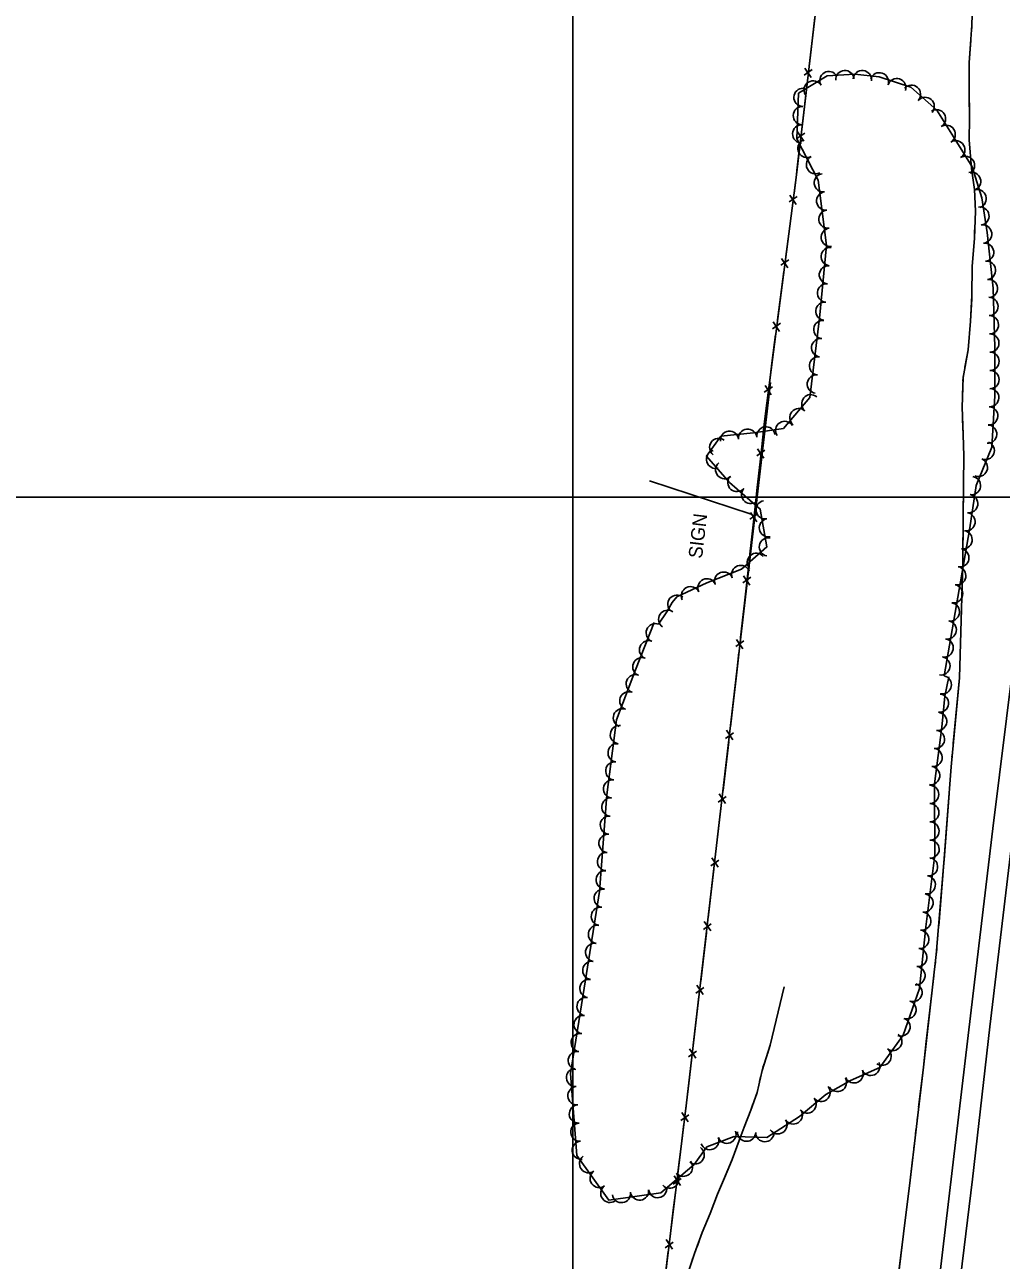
# Model space of a CAD drawing. Extents: x 353423 to 364002, y 127000 to 201942.
# Drawn here: x 360761 to 361187, y 138167 to 138706 of the extents above; entities that cross this region are included whole.
import ezdxf

# ---------------------------------------------------------------- set-up
doc = ezdxf.new("R2010")
doc.units = 0
for name, color, linetype in [('E_DTM_SlopeBottom', 7, 'Continuous'), ('E_DTM_SlopeTop', 7, 'Continuous'), ('E_FEN_Generic', 7, 'Continuous'), ('E_LAND_BrushLine', 7, 'Continuous'), ('E_LAND_TreeLine', 7, 'Continuous'), ('E_STRUCT_WingWall', 7, 'Continuous')]:
    doc.layers.add(name, color=color, linetype=linetype)

msp = doc.modelspace()

# ---------------------------------------------------------------- linework, layer by layer
at = {"layer": 'E_DTM_SlopeBottom'}
for p, q in [((361104.35, 138686.58), (361100.88, 138684.17)), ((361101.15, 138687.12), (361103.94, 138683.05)), ((361101.11, 138658.88), (361097.63, 138656.47)), ((361097.91, 138659.43), (361100.7, 138655.36)), ((361097.75, 138631.18), (361094.24, 138628.82)), ((361094.55, 138631.77), (361097.29, 138627.66)), ((361094.16, 138603.53), (361090.65, 138601.17)), ((361090.97, 138604.12), (361093.7, 138600.01)), ((361090.57, 138575.88), (361087.06, 138573.51)), ((361087.38, 138576.47), (361090.11, 138572.36)), ((361086.98, 138548.23), (361083.47, 138545.86)), ((361083.79, 138548.82), (361086.52, 138544.71)), ((361083.71, 138520.57), (361080.24, 138518.14)), ((361080.5, 138521.09), (361083.32, 138517.04)), ((361080.63, 138492.85), (361077.17, 138490.42)), ((361077.43, 138493.38), (361080.24, 138489.32)), ((361077.56, 138465.14), (361074.1, 138462.71)), ((361074.36, 138465.67), (361077.17, 138461.61)), ((361074.49, 138437.42), (361071.03, 138434.99)), ((361071.28, 138437.95), (361074.1, 138433.9)), ((361066.59, 138394.83), (361070.07, 138397.25)), ((361069.8, 138394.28), (361067, 138398.37)), ((361063.35, 138367.06), (361066.84, 138369.48)), ((361066.56, 138366.51), (361063.76, 138370.59)), ((361060.11, 138339.28), (361063.6, 138341.7)), ((361063.32, 138338.74), (361060.53, 138342.82)), ((361056.88, 138311.51), (361060.36, 138313.93)), ((361060.08, 138310.96), (361057.29, 138315.04)), ((361056.85, 138283.19), (361054.05, 138287.27)), ((361053.64, 138283.74), (361057.12, 138286.15)), ((361053.61, 138255.42), (361050.81, 138259.5)), ((361050.4, 138255.96), (361053.89, 138258.38)), ((361047.11, 138228.2), (361050.61, 138230.6)), ((361050.32, 138227.64), (361047.54, 138231.74)), ((361043.68, 138200.45), (361047.19, 138202.85)), ((361046.89, 138199.88), (361044.12, 138203.99)), ((361040.26, 138172.7), (361043.76, 138175.1)), ((361043.47, 138172.13), (361040.7, 138176.23))]:
    msp.add_line(p, q, dxfattribs=at)
for points in [[(361305.24, 140358.87), (361282.1, 140172.28), (361265.53, 140040.7), (361252.25, 139929.56), (361234.39, 139781.9), (361220.2, 139657.56), (361203.66, 139524.34), (361190.54, 139413.1), (361174.58, 139281.01), (361157.48, 139138.39), (361139.41, 138987.97), (361128.03, 138894.44), (361110.72, 138753.85), (361097.47, 138640.69), (361084.09, 138537.64), (361071.17, 138421.1)], [(361105.49, 138709.23), (361104.17, 138697.97)], [(361104.17, 138697.97), (361103.02, 138688.07)], [(361102.25, 138681.53), (361100.93, 138670.28)], [(361100.93, 138670.28), (361099.77, 138660.38)], [(361099.01, 138653.84), (361097.69, 138642.58)], [(361097.69, 138642.58), (361097.47, 138640.69), (361096.43, 138632.7)], [(361095.58, 138626.17), (361094.12, 138614.93)], [(361094.12, 138614.93), (361092.84, 138605.05)], [(361091.99, 138598.51), (361090.53, 138587.28)], [(361090.53, 138587.28), (361089.25, 138577.39)], [(361088.4, 138570.86), (361086.95, 138559.62)], [(361086.95, 138559.62), (361085.66, 138549.74)], [(361055.43, 137570.71), (361041.49, 137592.81), (361008.71, 137643.6), (360982.78, 137685.08), (360994.11, 137778.85), (361005.87, 137874.02), (361018.71, 137983), (361035.66, 138123.13), (361049.58, 138235.89), (361086.2, 138550.05)], [(361084.81, 138543.21), (361084.09, 138537.64), (361083.46, 138531.96)], [(361083.46, 138531.96), (361082.36, 138522.05)], [(361081.64, 138515.51), (361080.39, 138504.25)], [(361080.39, 138504.25), (361079.29, 138494.34)], [(361078.56, 138487.79), (361077.31, 138476.53)], [(361077.31, 138476.53), (361076.22, 138466.63)], [(361075.49, 138460.08), (361074.24, 138448.82)], [(361074.24, 138448.82), (361073.14, 138438.91)], [(361072.42, 138432.37), (361071.17, 138421.1)], [(361070.01, 138411.18), (361071.17, 138421.1)], [(361068.69, 138399.89), (361070.01, 138411.18)], [(361066.77, 138383.4), (361067.93, 138393.33)], [(361065.46, 138372.12), (361066.77, 138383.4)], [(361063.53, 138355.63), (361064.69, 138365.56)], [(361062.22, 138344.34), (361063.53, 138355.63)], [(361060.3, 138327.86), (361061.45, 138337.78)], [(361058.98, 138316.57), (361060.3, 138327.86)], [(361057.06, 138300.08), (361058.22, 138310.01)], [(361055.74, 138288.8), (361057.06, 138300.08)], [(361053.82, 138272.31), (361054.98, 138282.23)], [(361052.51, 138261.02), (361053.82, 138272.31)], [(361050.58, 138244.53), (361051.74, 138254.46)], [(361049.25, 138233.25), (361049.58, 138235.89), (361050.58, 138244.53)], [(361047.22, 138216.78), (361048.44, 138226.69)], [(361045.82, 138205.5), (361047.22, 138216.78)], [(361043.79, 138189.02), (361045.02, 138198.94)], [(361042.4, 138177.75), (361043.79, 138189.02)], [(361040.37, 138161.27), (361041.59, 138171.19)]]:
    msp.add_lwpolyline(points, dxfattribs=at)
at = {"layer": 'E_DTM_SlopeTop'}
for points in [[(361191.99, 138426.99), (361183.08, 138355.61), (361173.65, 138276.38), (361165.48, 138207.6), (361159.36, 138155.96), (361154.84, 138116.16), (361147.77, 138057.82), (361136.42, 137951.06), (361127.91, 137852.16), (361122.27, 137758.08), (361118.11, 137668.1), (361115.96, 137618.48), (361115.3, 137608.57), (361114.4, 137604.97), (361112.79, 137600.3), (361111.84, 137596.53), (361111.42, 137594.29), (361110.85, 137590.41), (361109.95, 137571.07)], [(361201.14, 138429.55), (361191.07, 138346.91), (361181.85, 138269.09), (361174.25, 138202.65), (361166.14, 138135.8), (361158.84, 138073.06), (361155.1, 138042.01), (361151.32, 138006.12), (361147.55, 137967.87), (361143.14, 137919.96), (361139.33, 137875.14), (361135.71, 137825.96), (361133.19, 137790.15), (361130.54, 137746.06), (361128.3, 137707.09), (361126.29, 137662.95), (361124.91, 137628.4), (361124.1, 137609.77), (361123.08, 137571.05)]]:
    msp.add_lwpolyline(points, dxfattribs=at)
at = {"layer": 'E_FEN_Generic'}
for points in [[(361161.85, 138422.14), (361169.01, 138463.12), (361173.11, 138486.61), (361175.89, 138505.16), (361182.63, 138521.89), (361183.91, 138544.25), (361183.93, 138565.31), (361183.3, 138591.21), (361180.68, 138615.52), (361178.34, 138630.6), (361174.04, 138644.08), (361166.63, 138656.05), (361158.63, 138668.81), (361147.34, 138678.81), (361133.57, 138683.44), (361122.95, 138684.57), (361110.89, 138683.76), (361098.3, 138676.19), (361097.62, 138656.27), (361106.97, 138638.24), (361110.58, 138609.88), (361107.47, 138578.12), (361103.36, 138543.58), (361091.77, 138529.95), (361078.79, 138528.13), (361064.54, 138526.59), (361058.22, 138517.97), (361068.29, 138506.51), (361081.66, 138494.86), (361084.61, 138478.39), (361073.46, 138468.67), (361058.34, 138462.74), (361045.33, 138456.53), (361043.27, 138454.08), (361040.95, 138449.97), (361037.39, 138444.61)], [(361035.45, 138445.37), (361027.28, 138424.73), (361018.99, 138402.88), (361014.86, 138370.17), (361011.58, 138328.05), (361005.49, 138289.54), (360998.91, 138248.68), (361001.77, 138212.85), (361015.67, 138193.48), (361038.36, 138196.57), (361052.89, 138209.04), (361058.45, 138216.71), (361070.26, 138221.14), (361084.56, 138220.78), (361098.86, 138229.87), (361110.34, 138239.51), (361121.07, 138245.58), (361133.84, 138251.29), (361144.01, 138265.36), (361151.1, 138285.75), (361153.89, 138312.67), (361157.83, 138344.08), (361157.64, 138375.02), (361160.88, 138399.68), (361162.21, 138413.26), (361163.9, 138421.73)]]:
    msp.add_lwpolyline(points, dxfattribs=at)
for centre, radius, start, end in [((361111.62, 138681.76), 3.99, 31.0236, 211.0083), ((361118.59, 138682.18), 3.99, 3.8819, 183.8666), ((361126.18, 138682.13), 3.99, 353.9045, 173.8892), ((361133.64, 138681.21), 3.99, 341.4206, 161.4052), ((361104.78, 138677.64), 3.99, 31.0236, 211.0083), ((361141.21, 138678.66), 3.99, 341.4206, 161.4052), ((361147.62, 138675.77), 3.99, 318.5129, 138.4976), ((361100.33, 138674.43), 3.99, 88.0435, 268.0282), ((361153.6, 138670.48), 3.99, 318.5129, 138.4976), ((361100.06, 138666.45), 3.99, 88.0435, 268.0282), ((361158.51, 138665.07), 3.99, 302.0679, 122.0526), ((361099.78, 138658.47), 3.99, 88.0435, 268.0282), ((361162.75, 138658.31), 3.99, 302.0679, 122.0526), ((361102.1, 138652.17), 3.99, 117.4191, 297.4038), ((361166.96, 138651.54), 3.99, 301.7685, 121.7531), ((361105.77, 138645.08), 3.99, 117.4191, 297.4038), ((361171.17, 138644.75), 3.99, 301.7685, 121.7531), ((361109.21, 138637.15), 3.99, 97.2615, 277.2462), ((361173.84, 138637.82), 3.99, 287.6899, 107.6746), ((361110.22, 138629.23), 3.99, 97.2615, 277.2462), ((361176.27, 138630.21), 3.99, 287.6899, 107.6746), ((361177.46, 138622.65), 3.99, 278.8429, 98.8276), ((361111.23, 138621.31), 3.99, 97.2615, 277.2462), ((361112.24, 138613.39), 3.99, 97.2615, 277.2462), ((361178.65, 138614.85), 3.99, 276.1675, 96.1522), ((361179.51, 138606.91), 3.99, 276.1675, 96.1522), ((361112.2, 138604.99), 3.99, 84.4186, 264.4032), ((361111.42, 138597.04), 3.99, 84.4186, 264.4032), ((361180.36, 138598.98), 3.99, 276.1675, 96.1522), ((361181.22, 138591.04), 3.99, 276.1675, 96.1522), ((361110.64, 138589.1), 3.99, 84.4186, 264.4032), ((361109.86, 138581.15), 3.99, 84.4186, 264.4032), ((361181.41, 138583.23), 3.99, 271.4038, 91.3884), ((361181.6, 138575.25), 3.99, 271.4038, 91.3884), ((361108.98, 138573.17), 3.99, 83.2322, 263.2169), ((361108.04, 138565.24), 3.99, 83.2322, 263.2169), ((361181.8, 138567.27), 3.99, 271.4038, 91.3884), ((361107.1, 138557.31), 3.99, 83.2322, 263.2169), ((361181.84, 138559.34), 3.99, 269.9315, 89.9162), ((361106.16, 138549.39), 3.99, 83.2322, 263.2169), ((361181.83, 138551.35), 3.99, 269.9315, 89.9162), ((361181.77, 138543.49), 3.99, 266.7367, 86.7214), ((361103.73, 138540.79), 3.99, 49.629, 229.6137), ((361098.56, 138534.71), 3.99, 49.629, 229.6137), ((361181.31, 138535.52), 3.99, 266.7367, 86.7214), ((361068.27, 138524.89), 3.99, 6.1536, 186.1382), ((361076.21, 138525.75), 3.99, 6.1536, 186.1382), ((361084.19, 138526.78), 3.99, 7.9864, 187.971), ((361092.38, 138529.16), 3.99, 33.1158, 213.1004), ((361180.86, 138527.54), 3.99, 266.7367, 86.7214), ((361063.59, 138521.76), 3.99, 53.7581, 233.7428), ((361179.78, 138520.41), 3.99, 248.0842, 68.0688), ((361062.23, 138516.56), 3.99, 106.0181, 286.0028), ((361066.21, 138512.04), 3.99, 131.3172, 311.3019), ((361176.8, 138513), 3.99, 248.0842, 68.0688), ((361071.51, 138506.47), 3.99, 138.9598, 318.9444), ((361173.77, 138505.1), 3.99, 261.4784, 81.4631), ((361077.54, 138501.23), 3.99, 138.9598, 318.9444), ((361083.84, 138494.55), 3.99, 100.168, 280.1526), ((361172.59, 138497.21), 3.99, 261.4784, 81.4631), ((361171.4, 138489.31), 3.99, 261.4784, 81.4631), ((361085.25, 138486.69), 3.99, 100.168, 280.1526), ((361085.26, 138478.35), 3.99, 79.1103, 259.095), ((361170.1, 138481.49), 3.99, 260.0973, 80.082), ((361080.02, 138471.62), 3.99, 41.0752, 221.0599), ((361168.72, 138473.62), 3.99, 260.0973, 80.082), ((361073.2, 138466.33), 3.99, 21.4507, 201.4354), ((361167.35, 138465.76), 3.99, 260.0973, 80.082), ((361058.49, 138460.49), 3.99, 25.5184, 205.503), ((361065.76, 138463.41), 3.99, 21.4507, 201.4354), ((361051.29, 138457.05), 3.99, 25.5184, 205.503), ((361165.97, 138457.89), 3.99, 260.1012, 80.0858), ((361045.39, 138453.36), 3.99, 49.8384, 229.8231), ((361164.6, 138450.03), 3.99, 260.1012, 80.0858), ((361041.34, 138446.78), 3.99, 56.4781, 236.4628), ((361035.92, 138440.9), 3.98, 68.4094, 248.3941), ((361163.23, 138442.16), 3.99, 260.1012, 80.0858), ((361032.99, 138433.5), 3.98, 68.4094, 248.3941), ((361161.85, 138434.3), 3.99, 260.1012, 80.0858), ((361030.06, 138426.09), 3.98, 68.4094, 248.3941), ((361160.48, 138426.43), 3.99, 260.1012, 80.0858), ((361027.22, 138418.69), 3.98, 69.2309, 249.2156), ((361161.08, 138418.23), 3.98, 258.7758, 78.7605), ((361024.39, 138411.24), 3.98, 69.2309, 249.2156), ((361159.81, 138410.17), 3.98, 264.3856, 84.3703), ((361021.57, 138403.8), 3.98, 69.2309, 249.2156), ((361159.03, 138402.25), 3.98, 264.3856, 84.3703), ((361020.28, 138396.47), 3.98, 82.8057, 262.7904), ((361158.08, 138394.41), 3.98, 262.5322, 82.5169), ((361019.28, 138388.57), 3.98, 82.8057, 262.7904), ((361157.05, 138386.51), 3.98, 262.5322, 82.5169), ((361018.28, 138380.67), 3.98, 82.8057, 262.7904), ((361156.01, 138378.61), 3.98, 262.5322, 82.5169), ((361017.29, 138372.77), 3.98, 82.8057, 262.7904), ((361155.58, 138370.4), 3.98, 270.352, 90.3367), ((361016.54, 138364.94), 3.98, 85.5608, 265.5455), ((361155.63, 138362.43), 3.98, 270.352, 90.3367), ((361015.92, 138357), 3.98, 85.5608, 265.5455), ((361155.68, 138354.47), 3.98, 270.352, 90.3367), ((361015.31, 138349.06), 3.98, 85.5608, 265.5455), ((361155.73, 138346.5), 3.98, 270.352, 90.3367), ((361014.69, 138341.12), 3.98, 85.5608, 265.5455), ((361155.07, 138338.85), 3.98, 262.8683, 82.853), ((361014.07, 138333.18), 3.98, 85.5608, 265.5455), ((361154.08, 138330.95), 3.98, 262.8683, 82.853), ((361013.22, 138325.1), 3.98, 81.023, 261.0076), ((361153.09, 138323.05), 3.98, 262.8683, 82.853), ((361011.98, 138317.24), 3.98, 81.023, 261.0076), ((361152.1, 138315.15), 3.98, 262.8683, 82.853), ((361010.74, 138309.37), 3.98, 81.023, 261.0076), ((361151.23, 138307.19), 3.98, 264.0797, 84.0644), ((361009.49, 138301.51), 3.98, 81.023, 261.0076), ((361150.41, 138299.27), 3.98, 264.0797, 84.0644), ((361008.25, 138293.64), 3.98, 81.023, 261.0076), ((361149.58, 138291.35), 3.98, 264.0797, 84.0644), ((361007, 138285.77), 3.98, 80.8646, 260.8493), ((361148.29, 138284.02), 3.98, 250.8459, 70.8306), ((361005.73, 138277.91), 3.98, 80.8646, 260.8493), ((361145.68, 138276.5), 3.98, 250.8459, 70.8306), ((361004.46, 138270.04), 3.98, 80.8646, 260.8493), ((361143.06, 138268.98), 3.98, 250.8459, 70.8306), ((361003.2, 138262.18), 3.98, 80.8646, 260.8493), ((361139.48, 138262.64), 3.98, 234.1242, 54.1089), ((361134.81, 138256.19), 3.98, 234.1242, 54.1089), ((361001.93, 138254.32), 3.98, 80.8646, 260.8493), ((361001.14, 138246.93), 3.98, 94.5592, 274.5439), ((361122.59, 138248.55), 3.98, 204.1036, 24.0883), ((361129.86, 138251.8), 3.98, 204.1036, 24.0883), ((361115.37, 138244.75), 3.98, 209.5057, 29.4904), ((361001.78, 138238.99), 3.98, 94.5592, 274.5439), ((361102.13, 138235.34), 3.98, 220.053, 40.0377), ((361108.23, 138240.46), 3.98, 220.053, 40.0377), ((361002.41, 138231.06), 3.98, 94.5592, 274.5439), ((361096.11, 138230.59), 3.98, 212.435, 32.4197), ((361003.04, 138223.12), 3.98, 94.5592, 274.5439), ((361089.39, 138226.32), 3.98, 212.435, 32.4197), ((361067.15, 138222.19), 3.98, 200.5297, 20.5143), ((361075.73, 138223.09), 3.98, 178.5978, 358.5825), ((361083.69, 138222.89), 3.98, 178.5978, 358.5825), ((361003.67, 138215.18), 3.98, 94.5592, 274.5439), ((361053.32, 138213.19), 3.98, 234.0941, 54.0787), ((361059.69, 138219.4), 3.98, 200.5297, 20.5143), ((361006.84, 138209.36), 3.98, 125.6738, 305.6585), ((361011.48, 138202.89), 3.98, 125.6738, 305.6585), ((361048.23, 138207.79), 3.98, 220.6352, 40.6199), ((361042.19, 138202.6), 3.98, 220.6352, 40.6199), ((361016.13, 138196.42), 3.98, 125.6738, 305.6585), ((361021.18, 138196.33), 3.98, 187.764, 7.7487), ((361029.07, 138197.41), 3.98, 187.764, 7.7487), ((361036.96, 138198.48), 3.98, 187.764, 7.7487)]:
    msp.add_arc(centre, radius, start, end, dxfattribs=at)
at = {"layer": 'E_LAND_BrushLine'}
msp.add_line((361077.71, 138492.6), (361033.36, 138507.15), dxfattribs=at)
at = {"layer": 'E_LAND_TreeLine'}
for p, q in [((361000, 138000), (361000, 141000)), ((361000, 136000), (361000, 139000)), ((360000, 138500), (364000, 138500)), ((360000, 138500), (363500, 138500))]:
    msp.add_line(p, q, dxfattribs=at)
at = {"layer": 'E_STRUCT_WingWall'}
for points in [[(361168.63, 138421.31), (361169.96, 138471.35), (361170.16, 138491.04), (361170.36, 138505.9), (361170.51, 138517.9), (361170.2, 138527.34), (361169.71, 138539.36), (361170.12, 138552.25), (361172.35, 138564.35), (361173.41, 138576.81), (361173.99, 138587.97), (361174.11, 138600.62), (361175.04, 138612.95), (361175.5, 138624.83), (361175.12, 138634.26), (361173.87, 138643.47), (361172.78, 138655.92), (361172.94, 138665.28), (361172.84, 138675.3), (361172.81, 138689.67), (361173.93, 138705.97), (361174.41, 138719.9)], [(361173.75, 138703.35), (361173.89, 138705.42)], [(361172.9, 138669.2), (361172.84, 138675.3), (361172.81, 138689.67), (361173.47, 138699.22)], [(361174.44, 138639.27), (361173.87, 138643.47), (361172.78, 138655.92), (361172.94, 138665.28), (361172.9, 138669.2)], [(361175.16, 138633.1), (361175.12, 138634.26), (361174.99, 138635.16)], [(361175.41, 138626.91), (361175.33, 138628.97)], [(361175.34, 138620.72), (361175.42, 138622.78)], [(361173.92, 138586.61), (361173.99, 138587.97), (361174.11, 138600.62), (361175.04, 138612.95), (361175.18, 138616.59)], [(361170.96, 138556.77), (361172.35, 138564.35), (361173.41, 138576.81), (361173.92, 138586.61)], [(361170.07, 138550.63), (361170.12, 138552.25), (361170.21, 138552.69)], [(361169.87, 138544.43), (361169.94, 138546.5)], [(361169.76, 138538.23), (361169.71, 138539.36), (361169.74, 138540.3)], [(361170.34, 138504.15), (361170.36, 138505.9), (361170.51, 138517.9), (361170.2, 138527.34), (361169.93, 138534.1)], [(361169.99, 138474.12), (361170.16, 138491.04), (361170.34, 138504.15)], [(361169.87, 138467.91), (361169.93, 138469.98)], [(361169.71, 138461.7), (361169.76, 138463.77)], [(361169.54, 138455.48), (361169.6, 138457.55)], [(361168.63, 138421.31), (361169.43, 138451.34)], [(361085.71, 137628.77), (361091.13, 137685.89), (361096.86, 137755.51), (361103.04, 137827.44), (361109.81, 137890.16), (361116.27, 137950.77), (361122.74, 138002.44), (361129.24, 138051.98), (361135.27, 138102.7), (361140.58, 138149.64), (361146.7, 138199.68), (361152.82, 138251.45), (361158.46, 138300.63), (361161.78, 138340.51), (361164.87, 138382.44), (361168.63, 138421.31)], [(361165.85, 138392.58), (361168.63, 138421.31)], [(361165.28, 138386.63), (361165.47, 138388.61)], [(361164.74, 138380.68), (361164.87, 138382.44), (361164.9, 138382.67)], [(361164.3, 138374.72), (361164.45, 138376.7)], [(361161.88, 138341.93), (361164.01, 138370.74)], [(361159.5, 138313.15), (361161.78, 138340.51), (361161.88, 138341.93)], [(361159, 138307.2), (361159.17, 138309.18)], [(361158.51, 138301.24), (361158.67, 138303.23)], [(361157.84, 138295.3), (361158.07, 138297.28)], [(361092.16, 138286.55), (361086.06, 138261.02), (361082.5, 138250.06), (361080.36, 138240.47), (361077.53, 138232.7), (361074.66, 138225.35), (361072.47, 138219.46), (361069.45, 138211.2), (361065.65, 138202.09), (361063.02, 138196), (361059.79, 138187.64), (361056.42, 138179.34), (361053.05, 138170.23), (361049.82, 138160.52)], [(361092.16, 138286.55), (361086.06, 138261.02), (361084.83, 138257.23)], [(361154.1, 138262.64), (361157.39, 138291.34)], [(361150.75, 138233.94), (361152.82, 138251.45), (361154.1, 138262.64)], [(361083.54, 138253.26), (361082.89, 138251.28)], [(361081.87, 138247.24), (361081.42, 138245.21)], [(361080.51, 138241.14), (361080.36, 138240.47), (361079.88, 138239.15)], [(361078.46, 138235.24), (361077.53, 138232.7), (361074.66, 138225.35), (361072.47, 138219.46), (361069.45, 138211.2), (361067.71, 138207.03)], [(361150.05, 138228.01), (361150.28, 138229.99)], [(361149.35, 138222.07), (361149.58, 138224.05)], [(361148.65, 138216.13), (361148.88, 138218.11)], [(361144.72, 138183.49), (361146.7, 138199.68), (361148.18, 138212.18)], [(361067.71, 138207.03), (361065.65, 138202.09), (361063.02, 138196), (361059.79, 138187.64), (361056.42, 138179.34), (361056.3, 138179.03)], [(361141.21, 138154.81), (361144.72, 138183.49)], [(361054.86, 138175.12), (361054.13, 138173.17)], [(361052.72, 138169.25), (361052.06, 138167.27)]]:
    msp.add_lwpolyline(points, dxfattribs=at)

# ---------------------------------------------------------------- texts
at = {"layer": 'E_LAND_BrushLine'}
msp.add_text('SIGN', height=6, rotation=83.2544, dxfattribs=at).set_placement((361056.29, 138473.08))

doc.saveas('drawing.dxf')
